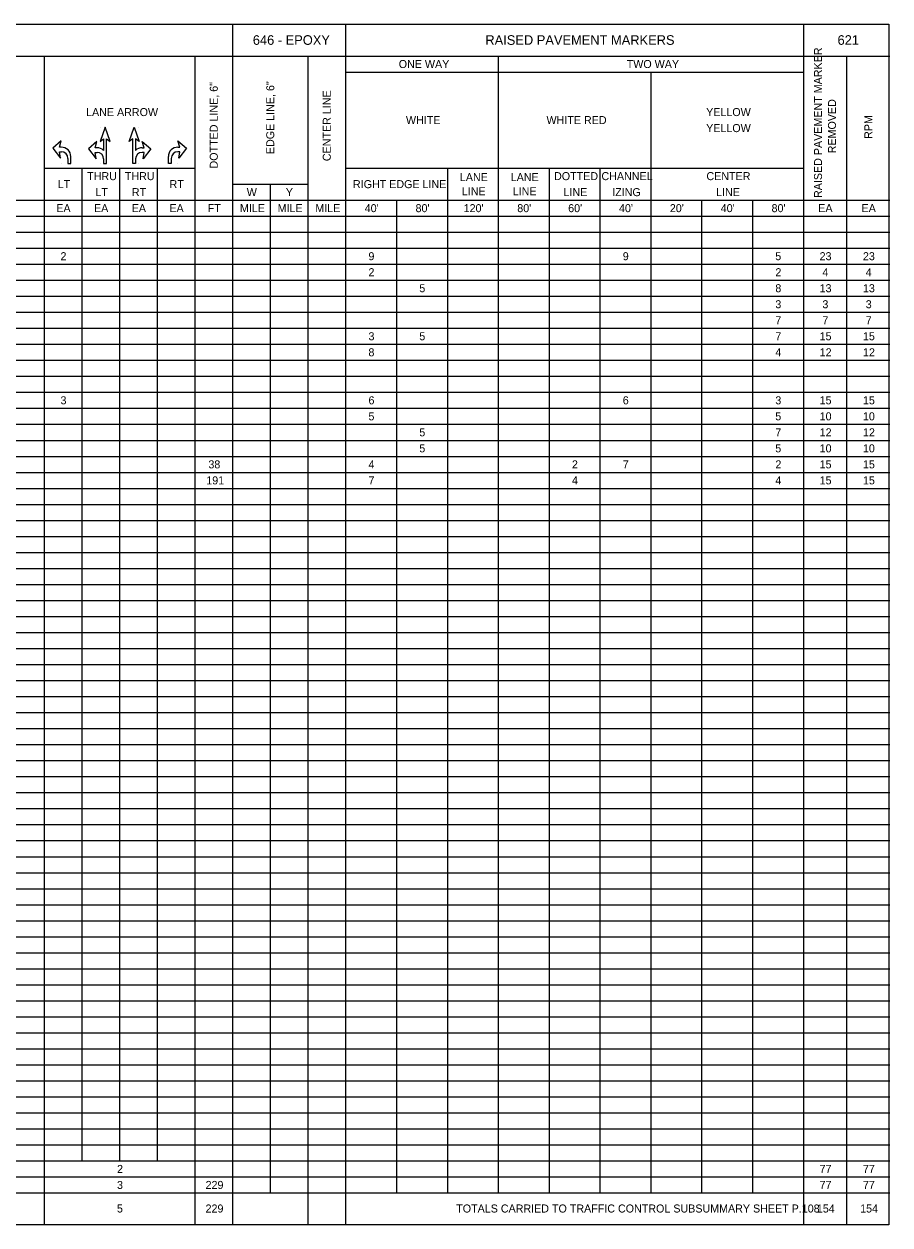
# Model space of a CAD drawing. Extents: x 12522 to 13018, y 1124 to 1902.
# Drawn here: x 12888.52 to 12903.67, y 1756.37 to 1777.37 of the extents above; entities that cross this region are included whole.
import ezdxf

# ---------------------------------------------------------------- set-up
doc = ezdxf.new("R2010")
doc.units = 0
for name, color, linetype in [('MT_X_Cells', 7, 'Continuous'), ('PM_P_Cells', 7, 'Continuous'), ('SC_Scratch1', 7, 'Continuous'), ('SH_Data', 7, 'Continuous'), ('SH_Text', 7, 'Continuous')]:
    doc.layers.add(name, color=color, linetype=linetype)

msp = doc.modelspace()

# ---------------------------------------------------------------- linework, layer by layer
at = {"layer": 'MT_X_Cells'}
for p, q in [((12889.941, 1775.563), (12889.854, 1775.313)), ((12889.858, 1775.563), (12889.858, 1775.563)), ((12890.028, 1775.313), (12889.941, 1775.563)), ((12890.362, 1775.313), (12890.449, 1775.563)), ((12890.449, 1775.563), (12890.535, 1775.313)), ((12890.532, 1775.563), (12890.532, 1775.563)), ((12889.854, 1775.313), (12889.916, 1775.363)), ((12889.966, 1774.926), (12889.966, 1775.363)), ((12889.966, 1775.363), (12890.028, 1775.313)), ((12890.424, 1775.363), (12890.362, 1775.313)), ((12890.424, 1774.926), (12890.424, 1775.363)), ((12890.535, 1775.313), (12890.474, 1775.363)), ((12889.799, 1775.316), (12889.649, 1775.188)), ((12889.649, 1775.188), (12889.783, 1775.012)), ((12889.766, 1775.204), (12889.799, 1775.316)), ((12889.799, 1775.204), (12889.766, 1775.204)), ((12890.624, 1775.204), (12890.59, 1775.316)), ((12890.59, 1775.316), (12890.74, 1775.188)), ((12890.59, 1775.204), (12890.624, 1775.204)), ((12890.74, 1775.188), (12890.607, 1775.012)), ((12889.783, 1775.012), (12889.766, 1775.124)), ((12889.766, 1775.124), (12889.801, 1775.124)), ((12889.858, 1774.926), (12889.858, 1774.926)), ((12889.916, 1775.01), (12889.916, 1774.926)), ((12889.916, 1774.926), (12889.966, 1774.926)), ((12890.474, 1774.926), (12890.424, 1774.926)), ((12890.474, 1775.01), (12890.474, 1774.926)), ((12890.532, 1774.926), (12890.532, 1774.926)), ((12890.624, 1775.124), (12890.588, 1775.124)), ((12890.607, 1775.012), (12890.624, 1775.124))]:
    msp.add_line(p, q, dxfattribs=at)
for points in [[(12889.916, 1775.363), (12889.916, 1775.158)], [(12890.474, 1775.363), (12890.474, 1775.158)]]:
    msp.add_lwpolyline(points, dxfattribs=at)
for centre, radius, start, end in [((12889.802, 1775.04), 0.164, 45.9534, 90.9085), ((12890.588, 1775.04), 0.164, 89.0915, 134.0466), ((12889.801, 1775.009), 0.115, 360, 90), ((12890.588, 1775.009), 0.115, 90, 180)]:
    msp.add_arc(centre, radius, start, end, dxfattribs=at)
at = {"layer": 'PM_P_Cells'}
for p, q in [((12889.175, 1775.326), (12889.025, 1775.198)), ((12889.025, 1775.198), (12889.159, 1775.022)), ((12889.142, 1775.214), (12889.175, 1775.326)), ((12889.175, 1775.214), (12889.142, 1775.214)), ((12889.159, 1775.022), (12889.142, 1775.134)), ((12889.142, 1775.134), (12889.177, 1775.134)), ((12889.175, 1775.326), (12889.175, 1775.326)), ((12891.248, 1775.134), (12891.213, 1775.134)), ((12891.214, 1775.326), (12891.214, 1775.326)), ((12891.248, 1775.214), (12891.214, 1775.326)), ((12891.214, 1775.326), (12891.364, 1775.198)), ((12891.214, 1775.214), (12891.248, 1775.214)), ((12891.364, 1775.198), (12891.231, 1775.022)), ((12891.231, 1775.022), (12891.248, 1775.134)), ((12889.175, 1774.926), (12889.175, 1774.926)), ((12889.292, 1775.019), (12889.292, 1774.926)), ((12889.292, 1774.926), (12889.342, 1774.926)), ((12889.342, 1774.926), (12889.342, 1775.05)), ((12891.048, 1774.926), (12891.048, 1775.05)), ((12891.098, 1774.926), (12891.048, 1774.926)), ((12891.098, 1775.019), (12891.098, 1774.926)), ((12891.214, 1774.926), (12891.214, 1774.926))]:
    msp.add_line(p, q, dxfattribs=at)
for centre, radius, start, end in [((12889.178, 1775.05), 0.164, 0, 90.9085), ((12889.177, 1775.019), 0.115, 0, 90), ((12891.212, 1775.05), 0.164, 89.0915, 180), ((12891.213, 1775.019), 0.115, 90, 180)]:
    msp.add_arc(centre, radius, start, end, dxfattribs=at)
at = {"layer": 'SC_Scratch1'}
msp.add_lwpolyline([(12873.148, 1777.368), (12903.648, 1777.368), (12903.648, 1756.368), (12873.148, 1756.368)], close=True, dxfattribs=at)
at = {"layer": 'SH_Data'}
for p, q in [((12892.171, 1777.368), (12892.171, 1756.384)), ((12894.148, 1777.368), (12894.148, 1756.384)), ((12902.153, 1777.368), (12902.153, 1756.384)), ((12873.148, 1776.808), (12903.668, 1776.808)), ((12888.877, 1776.808), (12888.877, 1756.384)), ((12891.513, 1776.808), (12891.513, 1756.384)), ((12893.489, 1776.808), (12893.489, 1756.384)), ((12896.816, 1776.808), (12896.816, 1756.928)), ((12902.91, 1776.808), (12902.91, 1756.384)), ((12894.148, 1776.528), (12902.153, 1776.528)), ((12899.484, 1776.528), (12899.484, 1756.928)), ((12888.877, 1774.848), (12891.513, 1774.848)), ((12889.536, 1774.848), (12889.536, 1757.488)), ((12890.195, 1774.848), (12890.195, 1757.488)), ((12890.854, 1774.848), (12890.854, 1757.488)), ((12894.148, 1774.848), (12902.153, 1774.848)), ((12895.927, 1774.848), (12895.927, 1756.928)), ((12897.705, 1774.848), (12897.705, 1756.928)), ((12898.595, 1774.848), (12898.595, 1756.928)), ((12892.171, 1774.568), (12893.489, 1774.568)), ((12892.83, 1774.568), (12892.83, 1756.928)), ((12880.477, 1774.288), (12903.668, 1774.288)), ((12895.037, 1774.288), (12895.037, 1756.928)), ((12900.374, 1774.288), (12900.374, 1756.928)), ((12901.263, 1774.288), (12901.263, 1756.928)), ((12873.148, 1774.008), (12903.668, 1774.008)), ((12873.148, 1773.728), (12903.668, 1773.728)), ((12873.148, 1773.448), (12903.668, 1773.448)), ((12873.148, 1773.168), (12903.668, 1773.168)), ((12873.148, 1772.888), (12903.668, 1772.888)), ((12873.148, 1772.608), (12903.668, 1772.608)), ((12873.148, 1772.328), (12903.668, 1772.328)), ((12873.148, 1772.048), (12903.668, 1772.048)), ((12873.148, 1771.768), (12903.668, 1771.768)), ((12873.148, 1771.488), (12903.668, 1771.488)), ((12873.148, 1771.208), (12903.668, 1771.208)), ((12873.148, 1770.928), (12903.668, 1770.928)), ((12873.148, 1770.648), (12903.668, 1770.648)), ((12873.148, 1770.368), (12903.668, 1770.368)), ((12873.148, 1770.088), (12903.668, 1770.088)), ((12873.148, 1769.808), (12903.668, 1769.808)), ((12873.148, 1769.528), (12903.668, 1769.528)), ((12873.148, 1769.248), (12903.668, 1769.248)), ((12873.148, 1768.968), (12903.668, 1768.968)), ((12873.148, 1768.688), (12903.668, 1768.688)), ((12873.148, 1768.408), (12903.668, 1768.408)), ((12873.148, 1768.128), (12903.668, 1768.128)), ((12873.148, 1767.848), (12903.668, 1767.848)), ((12873.148, 1767.568), (12903.668, 1767.568)), ((12873.148, 1767.288), (12903.668, 1767.288)), ((12873.148, 1767.008), (12903.668, 1767.008)), ((12873.148, 1766.728), (12903.668, 1766.728)), ((12873.148, 1766.448), (12903.668, 1766.448)), ((12873.148, 1766.168), (12903.668, 1766.168)), ((12873.148, 1765.888), (12903.668, 1765.888)), ((12873.148, 1765.608), (12903.668, 1765.608)), ((12873.148, 1765.328), (12903.668, 1765.328)), ((12873.148, 1765.048), (12903.668, 1765.048)), ((12873.148, 1764.768), (12903.668, 1764.768)), ((12873.148, 1764.488), (12903.668, 1764.488)), ((12873.148, 1764.208), (12903.668, 1764.208)), ((12873.148, 1763.928), (12903.668, 1763.928)), ((12873.148, 1763.648), (12903.668, 1763.648)), ((12873.148, 1763.368), (12903.668, 1763.368)), ((12873.148, 1763.088), (12903.668, 1763.088)), ((12873.148, 1762.808), (12903.668, 1762.808)), ((12873.148, 1762.528), (12903.668, 1762.528)), ((12873.148, 1762.248), (12903.668, 1762.248)), ((12873.148, 1761.968), (12903.668, 1761.968)), ((12873.148, 1761.688), (12903.668, 1761.688)), ((12873.148, 1761.408), (12903.668, 1761.408)), ((12873.148, 1761.128), (12903.668, 1761.128)), ((12873.148, 1760.848), (12903.668, 1760.848)), ((12873.148, 1760.568), (12903.668, 1760.568)), ((12873.148, 1760.288), (12903.668, 1760.288)), ((12873.148, 1760.008), (12903.668, 1760.008)), ((12873.148, 1759.728), (12903.668, 1759.728)), ((12873.148, 1759.448), (12903.668, 1759.448)), ((12873.148, 1759.168), (12903.668, 1759.168)), ((12873.148, 1758.888), (12903.668, 1758.888)), ((12873.148, 1758.608), (12903.668, 1758.608)), ((12873.148, 1758.328), (12903.668, 1758.328)), ((12873.148, 1758.048), (12903.668, 1758.048)), ((12873.148, 1757.768), (12903.668, 1757.768)), ((12873.148, 1757.488), (12903.668, 1757.488)), ((12873.148, 1757.208), (12903.668, 1757.208)), ((12873.148, 1756.928), (12903.668, 1756.928))]:
    msp.add_line(p, q, dxfattribs=at)

# ---------------------------------------------------------------- texts
at = {"layer": 'SH_Text'}
for s, height, p in [('646 - EPOXY', 0.168, (12892.525, 1777.004)), ('RAISED PAVEMENT MARKERS', 0.168, (12896.592, 1777.004)), ('621', 0.168, (12902.751, 1777.004)), ('ONE WAY', 0.14, (12895.077, 1776.598)), ('TWO WAY', 0.14, (12899.064, 1776.598)), ('LANE ARROW', 0.14, (12889.609, 1775.758)), ('YELLOW', 0.14, (12900.453, 1775.758)), ('WHITE', 0.14, (12895.203, 1775.618)), ('WHITE RED', 0.14, (12897.661, 1775.618)), ('YELLOW', 0.14, (12900.453, 1775.478)), ('THRU', 0.14, (12889.628, 1774.638)), ('THRU', 0.14, (12890.287, 1774.638)), ('LANE  ', 0.14, (12896.146, 1774.62)), ('LANE  ', 0.14, (12897.036, 1774.62)), ('DOTTED', 0.14, (12897.793, 1774.638)), ('CHANNEL', 0.14, (12898.622, 1774.638)), ('CENTER', 0.14, (12900.458, 1774.638)), ('LT', 0.14, (12889.112, 1774.498)), ('RT', 0.14, (12891.069, 1774.498)), ('RIGHT EDGE LINE', 0.14, (12894.276, 1774.498)), ('LINE', 0.14, (12896.18, 1774.375)), ('LINE', 0.14, (12897.07, 1774.375)), ('LT', 0.14, (12889.771, 1774.358)), ('RT', 0.14, (12890.41, 1774.358)), ('W', 0.14, (12892.419, 1774.358)), ('Y', 0.14, (12893.102, 1774.358)), ('LINE', 0.14, (12897.959, 1774.358)), ('IZING', 0.14, (12898.81, 1774.358)), ('LINE', 0.14, (12900.627, 1774.358)), ('EA', 0.14, (12889.089, 1774.078)), ('EA', 0.14, (12889.748, 1774.078)), ('EA', 0.14, (12890.407, 1774.078)), ('EA', 0.14, (12891.066, 1774.078)), ('FT', 0.14, (12891.736, 1774.078)), ('MILE', 0.14, (12892.3, 1774.078)), ('MILE', 0.14, (12892.959, 1774.078)), ('MILE', 0.14, (12893.618, 1774.078)), ("40'", 0.14, (12894.482, 1774.078)), ("80'", 0.14, (12895.371, 1774.078)), ("120'", 0.14, (12896.212, 1774.078)), ("80'", 0.14, (12897.15, 1774.078)), ("60'", 0.14, (12898.04, 1774.078)), ("40'", 0.14, (12898.929, 1774.078)), ("20'", 0.14, (12899.818, 1774.078)), ("40'", 0.14, (12900.708, 1774.078)), ("80'", 0.14, (12901.597, 1774.078)), ('EA', 0.14, (12902.414, 1774.078)), ('EA', 0.14, (12903.171, 1774.078)), ('2', 0.14, (12889.162, 1773.238)), ('9', 0.14, (12894.547, 1773.238)), ('9', 0.14, (12898.995, 1773.238)), ('5', 0.14, (12901.662, 1773.238)), ('23', 0.14, (12902.437, 1773.238)), ('23', 0.14, (12903.195, 1773.238)), ('2', 0.14, (12894.548, 1772.958)), ('2', 0.14, (12901.664, 1772.958)), ('4', 0.14, (12902.487, 1772.958)), ('4', 0.14, (12903.244, 1772.958)), ('5', 0.14, (12895.437, 1772.678)), ('8', 0.14, (12901.663, 1772.678)), ('13', 0.14, (12902.437, 1772.678)), ('13', 0.14, (12903.195, 1772.678)), ('3', 0.14, (12901.663, 1772.398)), ('3', 0.14, (12902.486, 1772.398)), ('3', 0.14, (12903.244, 1772.398)), ('7', 0.14, (12901.663, 1772.118)), ('7', 0.14, (12902.486, 1772.118)), ('7', 0.14, (12903.244, 1772.118)), ('3', 0.14, (12894.548, 1771.838)), ('5', 0.14, (12895.437, 1771.838)), ('7', 0.14, (12901.663, 1771.838)), ('15', 0.14, (12902.437, 1771.838)), ('15', 0.14, (12903.195, 1771.838)), ('8', 0.14, (12894.547, 1771.558)), ('4', 0.14, (12901.663, 1771.558)), ('12', 0.14, (12902.438, 1771.558)), ('12', 0.14, (12903.196, 1771.558)), ('3', 0.14, (12889.162, 1770.718)), ('6', 0.14, (12894.548, 1770.718)), ('6', 0.14, (12898.995, 1770.718)), ('3', 0.14, (12901.663, 1770.718)), ('15', 0.14, (12902.437, 1770.718)), ('15', 0.14, (12903.195, 1770.718)), ('5', 0.14, (12894.547, 1770.438)), ('5', 0.14, (12901.662, 1770.438)), ('10', 0.14, (12902.438, 1770.438)), ('10', 0.14, (12903.195, 1770.438)), ('5', 0.14, (12895.437, 1770.158)), ('7', 0.14, (12901.663, 1770.158)), ('12', 0.14, (12902.438, 1770.158)), ('12', 0.14, (12903.196, 1770.158)), ('5', 0.14, (12895.437, 1769.878)), ('5', 0.14, (12901.662, 1769.878)), ('10', 0.14, (12902.438, 1769.878)), ('10', 0.14, (12903.195, 1769.878)), ('38', 0.14, (12891.748, 1769.598)), ('4', 0.14, (12894.548, 1769.598)), ('2', 0.14, (12898.106, 1769.598)), ('7', 0.14, (12898.995, 1769.598)), ('2', 0.14, (12901.664, 1769.598)), ('15', 0.14, (12902.437, 1769.598)), ('15', 0.14, (12903.195, 1769.598)), ('191', 0.14, (12891.711, 1769.318)), ('7', 0.14, (12894.548, 1769.318)), ('4', 0.14, (12898.106, 1769.318)), ('4', 0.14, (12901.663, 1769.318)), ('15', 0.14, (12902.437, 1769.318)), ('15', 0.14, (12903.195, 1769.318)), ('2', 0.14, (12890.151, 1757.278)), ('77', 0.14, (12902.437, 1757.278)), ('77', 0.14, (12903.195, 1757.278)), ('3', 0.14, (12890.15, 1756.998)), ('229', 0.14, (12891.699, 1756.998)), ('77', 0.14, (12902.437, 1756.998)), ('77', 0.14, (12903.195, 1756.998)), ('5', 0.14, (12890.149, 1756.586)), ('229', 0.14, (12891.699, 1756.586)), ('TOTALS CARRIED TO TRAFFIC CONTROL SUBSUMMARY SHEET P.108', 0.14, (12896.082, 1756.586)), ('154', 0.14, (12902.389, 1756.586)), ('154', 0.14, (12903.146, 1756.586))]:
    msp.add_text(s, height=height, dxfattribs=at).set_placement(p)
for s, p in [('RAISED PAVEMENT MARKER ', (12902.479, 1774.326)), ('DOTTED LINE, 6"', (12891.912, 1774.841)), ('EDGE LINE, 6"', (12892.9, 1775.093)), ('CENTER LINE', (12893.888, 1774.97)), ('REMOVED', (12902.724, 1775.107)), ('RPM', (12903.359, 1775.359))]:
    msp.add_text(s, height=0.14, rotation=90, dxfattribs=at).set_placement(p)

doc.saveas('drawing.dxf')
